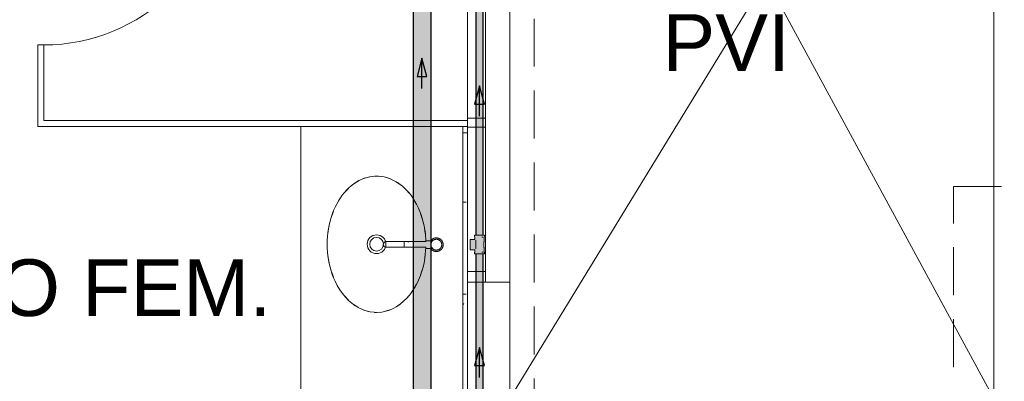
# Model space of a CAD drawing. Header units: millimetres. Extents: x 567 to 934, y -1 to 364.
# Tile 1046 of 1056: x 762.84 to 769.35, y 230.79 to 233.18. Entities that reach past the tile are written whole.
import ezdxf

# ---------------------------------------------------------------- set-up
doc = ezdxf.new("R2010")
doc.units = ezdxf.units.MM
doc.header["$MEASUREMENT"] = 0
doc.linetypes.add('HIDDEN2', pattern=[0.47625, 0.3175, -0.15875])
doc.linetypes.add('NULL', pattern=[0])
for name, color, linetype, lineweight in [('AF-Condutos', 140, 'Continuous', 25), ('AF-Peça de utilização', 152, 'Continuous', 18), ('AF-Sentido conduto', 140, 'Continuous', 30), ('DI-Detalhes', 1, 'HIDDEN2', 9)]:
    doc.layers.add(name, color=color, linetype=linetype, lineweight=lineweight)
doc.layers.add('ARQ FINA', color=8, linetype='Continuous')
doc.styles.add('Arial', font='arial.ttf')

msp = doc.modelspace()

# ---------------------------------------------------------------- hatches: boundary and pattern name
at = {"layer": 'AF-Condutos', "linetype": 'Continuous'}
for points in [[(765.5564, 229.5934), (765.5564, 236.0597), (765.4377, 236.0597), (765.4377, 229.5934)], [(765.8519, 231.755), (765.8842, 231.755), (765.8931, 233.4258), (765.8519, 233.4258)], [(765.8931, 231.755), (765.8992, 233.4258), (765.8931, 233.4258), (765.8842, 231.755)], [(765.9014, 233.4258), (765.8992, 233.4258), (765.8931, 231.755), (765.9013, 231.755)], [(765.8519, 230.195), (765.8562, 230.195), (765.8561, 231.6315), (765.8519, 231.6315)], [(765.8519, 231.6315), (765.8519, 230.195), (765.8519, 230.195)], [(765.8562, 230.195), (765.8931, 230.195), (765.8929, 231.6315), (765.8561, 231.6315)], [(765.8931, 231.6315), (765.8929, 231.6315), (765.8931, 230.1828)], [(765.8991, 231.6315), (765.8931, 231.6315), (765.8931, 230.195), (765.8992, 230.195)], [(765.8992, 231.6315), (765.8991, 231.6315), (765.8992, 230.1828)], [(765.9013, 231.6315), (765.8992, 231.6315), (765.8992, 230.195), (765.9013, 230.195)]]:
    msp.add_hatch(color=151, dxfattribs=at).paths.add_polyline_path(points)
at = {"layer": 'AF-Peça de utilização', "linetype": 'Continuous'}
msp.add_hatch(color=161, dxfattribs=at).paths.add_polyline_path([(765.843, 231.6315), (765.9094, 231.6315), (765.9059, 231.7094), (765.9076, 231.7115), (765.9067, 231.7428), (765.9026, 231.7461), (765.9013, 231.7115), (765.906, 231.755), (765.8441, 231.755), (765.8466, 231.7274), (765.8141, 231.7274), (765.8141, 231.6604), (765.8459, 231.6592)])

# ---------------------------------------------------------------- linework, layer by layer
at = {"layer": 'AF-Condutos'}
for p, q in [((765.4377, 236.0597), (765.4377, 229.5934)), ((765.5564, 229.5934), (765.5564, 236.0597)), ((765.8519, 233.4258), (765.8519, 231.755)), ((765.9013, 231.755), (765.9014, 233.4258)), ((765.8519, 231.6315), (765.8519, 230.195)), ((765.9013, 230.195), (765.9013, 231.6315))]:
    msp.add_line(p, q, dxfattribs=at)
at = {"layer": 'AF-Peça de utilização'}
for p, q in [((765.8459, 231.7274), (765.8141, 231.7274)), ((765.8141, 231.7274), (765.8141, 231.7262)), ((765.8141, 231.7262), (765.8141, 231.7228)), ((765.8141, 231.7228), (765.8141, 231.7174)), ((765.8141, 231.7174), (765.8141, 231.7103)), ((765.843, 231.755), (765.843, 231.7461)), ((765.8441, 231.755), (765.843, 231.755)), ((765.843, 231.7461), (765.8459, 231.7428)), ((765.8475, 231.755), (765.8441, 231.755)), ((765.8459, 231.7428), (765.8459, 231.7274)), ((765.8519, 231.755), (765.8475, 231.755)), ((765.8529, 231.755), (765.8519, 231.755)), ((765.852, 231.7219), (765.852, 231.7115)), ((765.852, 231.7164), (765.852, 231.7219)), ((765.852, 231.7095), (765.852, 231.7164)), ((765.8599, 231.755), (765.8529, 231.755)), ((765.868, 231.755), (765.8599, 231.755)), ((765.8767, 231.755), (765.868, 231.755)), ((765.8855, 231.755), (765.8767, 231.755)), ((765.8936, 231.755), (765.8855, 231.755)), ((765.8922, 231.7428), (765.8963, 231.7428)), ((765.9004, 231.7428), (765.8922, 231.7428)), ((765.9006, 231.755), (765.8936, 231.755)), ((765.8963, 231.7428), (765.9004, 231.7428)), ((765.9013, 231.755), (765.9006, 231.755)), ((765.906, 231.755), (765.9013, 231.755)), ((765.9094, 231.755), (765.906, 231.755)), ((765.9076, 231.7428), (765.9105, 231.7461)), ((765.9076, 231.7115), (765.9076, 231.7428)), ((765.9105, 231.755), (765.9094, 231.755)), ((765.9105, 231.7461), (765.9105, 231.755)), ((765.8141, 231.7103), (765.8141, 231.7021)), ((765.8141, 231.7021), (765.8141, 231.6933)), ((765.8141, 231.6933), (765.8141, 231.6845)), ((765.8141, 231.6845), (765.8141, 231.6762)), ((765.8141, 231.6762), (765.8141, 231.6692)), ((765.8141, 231.6692), (765.8141, 231.6638)), ((765.8141, 231.6638), (765.8141, 231.6604)), ((765.8141, 231.6604), (765.8141, 231.6592)), ((765.8141, 231.6592), (765.8459, 231.6592)), ((765.8459, 231.6592), (765.8459, 231.6438)), ((765.852, 231.7115), (765.852, 231.7104)), ((765.852, 231.7104), (765.852, 231.7094)), ((765.852, 231.7017), (765.852, 231.7095)), ((765.852, 231.7094), (765.852, 231.6772)), ((765.852, 231.6933), (765.852, 231.7017)), ((765.852, 231.6849), (765.852, 231.6933)), ((765.852, 231.677), (765.852, 231.6849)), ((765.852, 231.6772), (765.852, 231.6761)), ((765.852, 231.6701), (765.852, 231.677)), ((765.852, 231.6761), (765.852, 231.675)), ((765.852, 231.675), (765.852, 231.6647)), ((765.852, 231.6647), (765.852, 231.6701)), ((765.9059, 231.7094), (765.9076, 231.7115)), ((765.9059, 231.6772), (765.9059, 231.7094)), ((765.9076, 231.675), (765.9059, 231.6772)), ((765.9076, 231.6438), (765.9076, 231.675)), ((765.8459, 231.6438), (765.843, 231.6405)), ((765.843, 231.6405), (765.843, 231.6315)), ((765.843, 231.6315), (765.8441, 231.6315)), ((765.8441, 231.6315), (765.8475, 231.6315)), ((765.8475, 231.6315), (765.8519, 231.6315)), ((765.8519, 231.6315), (765.8529, 231.6315)), ((765.8529, 231.6315), (765.8599, 231.6315)), ((765.8599, 231.6315), (765.868, 231.6315)), ((765.868, 231.6315), (765.8767, 231.6315)), ((765.8767, 231.6315), (765.8855, 231.6315)), ((765.8855, 231.6315), (765.8936, 231.6315)), ((765.8922, 231.6438), (765.9004, 231.6438)), ((765.8963, 231.6438), (765.8922, 231.6438)), ((765.8936, 231.6315), (765.9006, 231.6315)), ((765.9004, 231.6438), (765.8963, 231.6438)), ((765.9006, 231.6315), (765.9013, 231.6315)), ((765.9013, 231.6315), (765.906, 231.6315)), ((765.906, 231.6315), (765.9094, 231.6315)), ((765.9105, 231.6405), (765.9076, 231.6438)), ((765.9094, 231.6315), (765.9105, 231.6315)), ((765.9105, 231.6315), (765.9105, 231.6405))]:
    msp.add_line(p, q, dxfattribs=at)
at = {"layer": 'AF-Sentido conduto'}
for p, q in [((765.4964, 232.9265), (765.464, 232.8058)), ((765.5287, 232.8058), (765.4964, 232.9265)), ((765.464, 232.8058), (765.5287, 232.8058)), ((765.8764, 232.7435), (765.844, 232.6228)), ((765.9087, 232.6228), (765.8764, 232.7435)), ((765.844, 232.6228), (765.9087, 232.6228)), ((765.8763, 231.0133), (765.844, 230.8925)), ((765.9087, 230.8925), (765.8763, 231.0133)), ((765.844, 230.8925), (765.9087, 230.8925))]:
    msp.add_line(p, q, dxfattribs=at)
for points in [[(765.4964, 232.7265), (765.4964, 232.9265)], [(765.8763, 232.5435), (765.8764, 232.7435)], [(765.8763, 230.8133), (765.8763, 231.0133)]]:
    msp.add_lwpolyline(points, dxfattribs=at)
at = {"layer": 'ARQ FINA', "lineweight": 5}
for p, q in [((766.0764, 236.5835), (769.2764, 230.6739)), ((769.2764, 235.9193), (766.0764, 230.6739)), ((765.9164, 235.5848), (765.9164, 231.4448)), ((766.0764, 231.4448), (766.0764, 235.5848)), ((769.2764, 234.8549), (769.2764, 230.7149)), ((765.7964, 232.5298), (765.7964, 233.4848)), ((762.9564, 232.4757), (762.9564, 233.0157)), ((762.9964, 233.0157), (762.9564, 233.0157)), ((762.9964, 233.0157), (762.9964, 232.5157)), ((762.9964, 232.5157), (765.7964, 232.5157)), ((765.7964, 232.5298), (765.7964, 232.4698)), ((765.9164, 232.5298), (765.7964, 232.5298)), ((765.7964, 232.4757), (762.9564, 232.4757)), ((764.6964, 227.8215), (764.6964, 232.4757)), ((765.7664, 232.4757), (765.7664, 227.7915)), ((765.7964, 232.4698), (765.9164, 232.4698)), ((765.7964, 231.5148), (765.7964, 232.4698)), ((765.5226, 231.7149), (765.2585, 231.7149)), ((765.3781, 231.7147), (765.3781, 231.6929)), ((765.5686, 231.7179), (765.5222, 231.7179)), ((765.2604, 231.6757), (765.5225, 231.6757)), ((765.3781, 231.6929), (765.3781, 231.6756)), ((765.4085, 231.7129), (765.402, 231.7129)), ((765.5216, 231.6679), (765.568, 231.6679)), ((765.7964, 231.4448), (765.7964, 231.5148)), ((765.7964, 231.5148), (765.9164, 231.5148)), ((765.7964, 231.4448), (765.7964, 227.7915)), ((765.9164, 231.4448), (765.7964, 231.4448)), ((765.9164, 231.4448), (766.0764, 231.4448)), ((766.0764, 230.6739), (766.0764, 231.4448))]:
    msp.add_line(p, q, dxfattribs=at)
at = {"layer": 'ARQ FINA', "linetype": 'Continuous', "lineweight": 5}
for p, q in [((765.7664, 232.4324), (765.7956, 232.4324)), ((765.7664, 231.9752), (765.7888, 231.9752)), ((765.7664, 231.3656), (765.7888, 231.3656)), ((765.7739, 231.3038), (765.7664, 231.2908))]:
    msp.add_line(p, q, dxfattribs=at)
at = {"layer": 'ARQ FINA', "lineweight": 5}
for points in [[(765.5225, 231.6757), (765.5162, 231.6049), (765.5101, 231.5706), (765.5019, 231.5369), (765.4919, 231.504), (765.4862, 231.4881), (765.4801, 231.4726), (765.4665, 231.4424), (765.4511, 231.4137), (765.4343, 231.3869), (765.4159, 231.362), (765.3962, 231.339), (765.3753, 231.3185), (765.3532, 231.3002), (765.33, 231.2843), (765.3063, 231.2711), (765.2816, 231.2604), (765.2565, 231.2525), (765.2311, 231.2473), (765.2054, 231.2449), (765.1796, 231.2454), (765.1541, 231.2486), (765.1286, 231.2546), (765.1036, 231.2633), (765.0793, 231.2747), (765.0556, 231.2888), (765.0328, 231.3054), (765.0111, 231.3244), (764.9905, 231.3458), (764.9711, 231.3692), (764.9533, 231.3947), (764.9368, 231.4222), (764.922, 231.4513), (764.9124, 231.4733), (764.9036, 231.4963), (764.8957, 231.5199), (764.889, 231.5439), (764.8832, 231.5684), (764.8784, 231.5935), (764.8747, 231.6189), (764.872, 231.6444), (764.8704, 231.6701), (764.8699, 231.6961), (764.8705, 231.722), (764.8721, 231.7477), (764.8748, 231.7732), (764.8785, 231.7986), (764.8834, 231.8237), (764.8891, 231.8482), (764.896, 231.8722), (764.9038, 231.8958), (764.9126, 231.9187), (764.9223, 231.9407), (764.9329, 231.962), (764.9445, 231.9824), (764.9568, 232.002), (764.9699, 232.0204), (764.9837, 232.0377), (764.9983, 232.0541), (765.0136, 232.0692), (765.0293, 232.0831), (765.0456, 232.0956), (765.0625, 232.1069), (765.0799, 232.1169), (765.0975, 232.1254), (765.1154, 232.1325), (765.1338, 232.1382), (765.1523, 232.1424), (765.1709, 232.1452), (765.1895, 232.1465), (765.2083, 232.1462), (765.227, 232.1446), (765.2456, 232.1414), (765.2639, 232.1368), (765.2822, 232.1307), (765.3002, 232.1232), (765.3177, 232.1143), (765.3348, 232.104), (765.3516, 232.0923), (765.3679, 232.0793), (765.3835, 232.0652), (765.3985, 232.0498), (765.4129, 232.0331), (765.4266, 232.0154), (765.4394, 231.9967), (765.4515, 231.977), (765.4628, 231.9563), (765.4732, 231.9347), (765.4826, 231.9125), (765.4911, 231.8895), (765.4987, 231.8658), (765.5053, 231.8415), (765.5108, 231.8168), (765.5153, 231.7919), (765.5188, 231.7666), (765.5226, 231.7149)], [(765.0462, 232.0955), (765.0756, 232.1142), (765.0769, 232.1149)], [(765.1124, 232.1312), (765.1497, 232.1419)], [(765.1831, 232.1462), (765.1964, 232.1466)], [(765.1964, 232.1466), (765.2229, 232.1451)], [(765.2559, 232.1389), (765.2917, 232.1267)], [(765.3269, 232.1085), (765.3543, 232.0897)], [(764.9864, 232.04), (765.0101, 232.0652)], [(765.3914, 232.0564), (765.4108, 232.0348)], [(764.9358, 231.966), (764.954, 231.9966)], [(765.4456, 231.9858), (765.4598, 231.9608)], [(764.8978, 231.8765), (764.911, 231.9132)], [(765.4866, 231.9006), (765.4965, 231.8716), (765.4972, 231.8693)], [(764.8756, 231.7769), (764.8768, 231.7855), (764.8828, 231.8191)], [(765.5128, 231.8049), (765.516, 231.7855), (765.5184, 231.7674)], [(764.8706, 231.6736), (764.8702, 231.6957), (764.8706, 231.718)], [(765.5914, 231.7379), (765.5896, 231.7379), (765.5878, 231.7377), (765.586, 231.7376), (765.5842, 231.7373), (765.5824, 231.737), (765.5807, 231.7366), (765.579, 231.7361), (765.5772, 231.7356), (765.5755, 231.735), (765.5739, 231.7343), (765.5722, 231.7336), (765.5706, 231.7328), (765.569, 231.7319), (765.5675, 231.731), (765.566, 231.73), (765.5645, 231.729), (765.5631, 231.7279), (765.5617, 231.7267), (765.5604, 231.7255), (765.5591, 231.7242), (765.5579, 231.7229), (765.5567, 231.7216), (765.5556, 231.7202), (765.5545, 231.7187), (765.5535, 231.7172)], [(765.5914, 231.7287), (765.59, 231.7287), (765.5885, 231.7286), (765.5871, 231.7285), (765.5857, 231.7283), (765.5843, 231.728), (765.5829, 231.7277), (765.5815, 231.7273), (765.5801, 231.7269), (765.5788, 231.7264), (765.5774, 231.7259), (765.5761, 231.7253), (765.5748, 231.7247), (765.5736, 231.724), (765.5724, 231.7232), (765.5712, 231.7225), (765.57, 231.7216), (765.5689, 231.7207), (765.5678, 231.7198), (765.5667, 231.7189), (765.5657, 231.7178), (765.5647, 231.7168), (765.5638, 231.7157), (765.5629, 231.7146), (765.562, 231.7134), (765.5612, 231.7122), (765.5605, 231.711), (765.5598, 231.7098), (765.5591, 231.7085), (765.5585, 231.7072), (765.558, 231.7059), (765.5575, 231.7045), (765.5571, 231.7032), (765.5567, 231.7018), (765.5564, 231.7004), (765.5561, 231.699), (765.5559, 231.6976), (765.5557, 231.6961), (765.5556, 231.6947), (765.5556, 231.6933), (765.5556, 231.6918), (765.5557, 231.6904), (765.5558, 231.689), (765.556, 231.6876), (765.5562, 231.6862), (765.5565, 231.6848), (765.5569, 231.6834), (765.5573, 231.682), (765.5577, 231.6806), (765.5582, 231.6793), (765.5588, 231.678), (765.5594, 231.6767), (765.5601, 231.6754), (765.5608, 231.6742), (765.5616, 231.673), (765.5624, 231.6718), (765.5633, 231.6707), (765.5642, 231.6696), (765.5652, 231.6685), (765.5662, 231.6675), (765.5672, 231.6665), (765.5683, 231.6655), (765.5694, 231.6646), (765.5705, 231.6638), (765.5717, 231.663), (765.5729, 231.6622), (765.5742, 231.6615), (765.5754, 231.6608), (765.5767, 231.6602), (765.578, 231.6596), (765.5794, 231.6591), (765.5807, 231.6587), (765.5821, 231.6583), (765.5835, 231.6579), (765.5849, 231.6577), (765.5863, 231.6574), (765.5878, 231.6573), (765.5892, 231.6571), (765.5906, 231.6571), (765.5914, 231.6571)], [(765.5914, 231.6479), (765.5932, 231.6479), (765.595, 231.648), (765.5968, 231.6482), (765.5986, 231.6485), (765.6003, 231.6488), (765.6021, 231.6492), (765.6038, 231.6496), (765.6055, 231.6502), (765.6072, 231.6508), (765.6089, 231.6514), (765.6106, 231.6522), (765.6122, 231.653), (765.6137, 231.6538), (765.6153, 231.6548), (765.6168, 231.6557), (765.6183, 231.6568), (765.6197, 231.6579), (765.6211, 231.6591), (765.6224, 231.6603), (765.6237, 231.6615), (765.6249, 231.6629), (765.6261, 231.6642), (765.6272, 231.6656), (765.6283, 231.6671), (765.6293, 231.6686), (765.6302, 231.6701), (765.6311, 231.6717), (765.6319, 231.6733), (765.6326, 231.6749), (765.6333, 231.6766), (765.6339, 231.6783), (765.6345, 231.68), (765.635, 231.6817), (765.6354, 231.6835), (765.6357, 231.6852), (765.636, 231.687), (765.6362, 231.6888), (765.6363, 231.6906), (765.6364, 231.6924), (765.6364, 231.6942), (765.6363, 231.696), (765.6361, 231.6978), (765.6359, 231.6996), (765.6356, 231.7014), (765.6352, 231.7031), (765.6348, 231.7049), (765.6343, 231.7066), (765.6337, 231.7083), (765.633, 231.71), (765.6323, 231.7116), (765.6315, 231.7132), (765.6307, 231.7148), (765.6298, 231.7164), (765.6288, 231.7179), (765.6278, 231.7194), (765.6267, 231.7208), (765.6255, 231.7222), (765.6243, 231.7235), (765.6231, 231.7248), (765.6218, 231.7261), (765.6204, 231.7273), (765.619, 231.7284), (765.6176, 231.7295), (765.6161, 231.7305), (765.6146, 231.7314), (765.613, 231.7323), (765.6114, 231.7332), (765.6098, 231.7339), (765.6081, 231.7347), (765.6065, 231.7353), (765.6048, 231.7359), (765.603, 231.7364), (765.6013, 231.7368), (765.5995, 231.7371), (765.5977, 231.7374), (765.596, 231.7377), (765.5942, 231.7378), (765.5924, 231.7379), (765.5914, 231.7379)], [(765.5914, 231.6571), (765.5928, 231.6571), (765.5942, 231.6572), (765.5957, 231.6573), (765.5971, 231.6575), (765.5985, 231.6578), (765.5999, 231.6581), (765.6013, 231.6585), (765.6027, 231.6589), (765.604, 231.6594), (765.6053, 231.6599), (765.6066, 231.6605), (765.6079, 231.6611), (765.6092, 231.6618), (765.6104, 231.6625), (765.6116, 231.6633), (765.6128, 231.6642), (765.6139, 231.665), (765.615, 231.666), (765.6161, 231.6669), (765.6171, 231.6679), (765.6181, 231.669), (765.619, 231.6701), (765.6199, 231.6712), (765.6207, 231.6723), (765.6215, 231.6735), (765.6223, 231.6748), (765.623, 231.676), (765.6236, 231.6773), (765.6242, 231.6786), (765.6248, 231.6799), (765.6253, 231.6813), (765.6257, 231.6826), (765.6261, 231.684), (765.6264, 231.6854), (765.6267, 231.6868), (765.6269, 231.6882), (765.6271, 231.6896), (765.6272, 231.6911), (765.6272, 231.6925), (765.6272, 231.6939), (765.6271, 231.6954), (765.627, 231.6968), (765.6268, 231.6982), (765.6266, 231.6996), (765.6263, 231.701), (765.6259, 231.7024), (765.6255, 231.7038), (765.625, 231.7051), (765.6245, 231.7065), (765.624, 231.7078), (765.6233, 231.7091), (765.6227, 231.7104), (765.6219, 231.7116), (765.6212, 231.7128), (765.6203, 231.714), (765.6195, 231.7151), (765.6186, 231.7162), (765.6176, 231.7173), (765.6166, 231.7183), (765.6156, 231.7193), (765.6145, 231.7203), (765.6134, 231.7212), (765.6122, 231.722), (765.6111, 231.7228), (765.6099, 231.7236), (765.6086, 231.7243), (765.6073, 231.725), (765.606, 231.7256), (765.6047, 231.7261), (765.6034, 231.7266), (765.602, 231.7271), (765.6007, 231.7275), (765.5993, 231.7278), (765.5979, 231.7281), (765.5964, 231.7284), (765.595, 231.7285), (765.5936, 231.7286), (765.5922, 231.7287), (765.5914, 231.7287)], [(765.554, 231.6679), (765.555, 231.6664), (765.5561, 231.665), (765.5572, 231.6636), (765.5584, 231.6622), (765.5597, 231.6609), (765.561, 231.6597), (765.5623, 231.6585), (765.5637, 231.6574), (765.5652, 231.6563), (765.5667, 231.6553), (765.5682, 231.6543), (765.5697, 231.6534), (765.5713, 231.6526), (765.573, 231.6518), (765.5746, 231.6511), (765.5763, 231.6505), (765.578, 231.6499), (765.5797, 231.6494), (765.5815, 231.649), (765.5833, 231.6486), (765.585, 231.6483), (765.5868, 231.6481), (765.5886, 231.648), (765.5904, 231.6479), (765.5914, 231.6479)], [(764.8827, 231.5726), (764.8768, 231.6058), (764.8755, 231.6147)], [(765.5184, 231.624), (765.516, 231.6058), (765.5127, 231.586)], [(765.4972, 231.5221), (765.4965, 231.5197), (765.4865, 231.4903)], [(764.9109, 231.4784), (764.8977, 231.5151)], [(764.9538, 231.395), (764.9356, 231.4255)], [(765.4599, 231.4307), (765.4454, 231.4052)], [(765.0099, 231.3263), (764.9863, 231.3515)], [(765.4108, 231.3566), (765.3912, 231.3347)], [(765.0766, 231.2765), (765.0756, 231.2771), (765.046, 231.296)], [(765.1494, 231.2495), (765.1121, 231.2602)], [(765.2914, 231.2645), (765.2556, 231.2523)], [(765.3542, 231.3015), (765.3266, 231.2826)], [(765.1964, 231.2447), (765.1828, 231.2451)], [(765.2225, 231.2462), (765.1964, 231.2447)]]:
    msp.add_lwpolyline(points, dxfattribs=at)
for radius in [0.0621, 0.045]:
    msp.add_circle((765.1964, 231.696), radius, dxfattribs=at)
for centre, radius, start, end in [((762.9964, 234.2157), 1.2007, 270, 358.09085), ((765.2604, 231.6953), 0.0196, 95.41745, 270), ((765.5914, 231.6929), 0.045, 119.29945, 132.55637), ((765.5914, 231.6929), 0.0358, 127.86677, 140.62975), ((765.5914, 231.6929), 0.045, 90, 95.90219), ((765.5914, 231.6929), 0.0358, 90, 97.15471), ((765.5914, 231.6929), 0.045, 82.77302, 90), ((765.5914, 231.6929), 0.0358, 84.98161, 90), ((765.5914, 231.6929), 0.0358, 31.64768, 53.00606), ((765.5914, 231.6929), 0.045, 48.84633, 58.50099), ((765.5914, 231.6929), 0.0358, 178.57329, 181.42671), ((765.5914, 231.6929), 0.0358, 211.64768, 233.00606), ((765.5914, 231.6929), 0.045, 228.84633, 238.50099), ((765.5914, 231.6929), 0.0358, 264.98161, 270), ((765.5914, 231.6929), 0.0358, 270, 277.15471), ((765.5914, 231.6929), 0.0358, 307.86677, 321.04568), ((765.5914, 231.6929), 0.045, 299.29945, 312.55637), ((765.5914, 231.6929), 0.045, 11.34156, 24.63686), ((765.5914, 231.6929), 0.045, 338.67858, 348.7162), ((765.5914, 231.6929), 0.045, 262.77302, 270), ((765.5914, 231.6929), 0.045, 270, 275.90219)]:
    msp.add_arc(centre, radius, start, end, dxfattribs=at)
at = {"layer": 'DI-Detalhes'}
for points in [[(757.4219, 238.9038), (766.2385, 238.9038), (766.2385, 227.3238), (757.4219, 227.3238), (757.4219, 238.9038)], [(769.0098, 232.0773), (771.3788, 232.0773), (771.3788, 227.548), (769.0098, 227.548), (769.0098, 232.0773)]]:
    msp.add_lwpolyline(points, dxfattribs=at)

# ---------------------------------------------------------------- texts
at = {"layer": 'ARQ FINA', "linetype": 'NULL', "lineweight": 5, "char_height": 0.375, "attachment_point": 7, "line_spacing_factor": 0.9, "style": 'Arial'}
for s, insert, width in [('PVI', (767.0854, 232.8435), 1.689215), ('VESTIÁRIO FEM.', (760.3094, 231.2155), 8.384909)]:
    msp.add_mtext(s, dxfattribs=dict(at, insert=insert, width=width))

doc.saveas('drawing.dxf')
